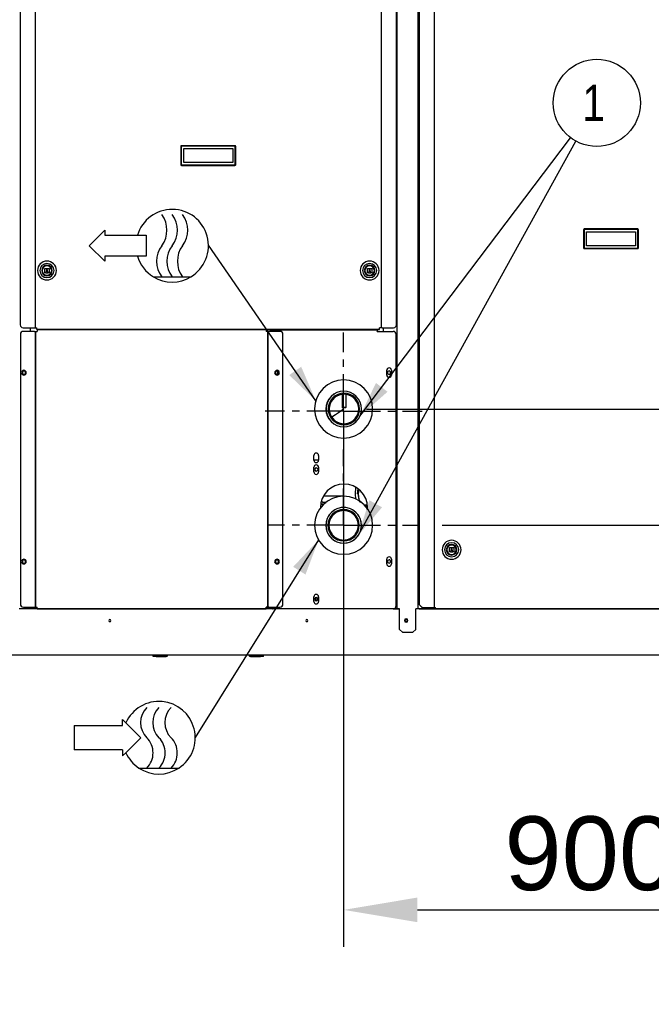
# Model space of a CAD drawing. Extents: x -156717 to 425753, y -51191 to 363295.
# Tile 264 of 502: x 132624 to 133695, y 111462 to 113130. Entities that reach past the tile are written whole.
import ezdxf

# ---------------------------------------------------------------- set-up
doc = ezdxf.new("R2010")
doc.units = 0
doc.header["$LTSCALE"] = 50
doc.linetypes.add('CENTER', pattern=[2, 1.25, -0.25, 0.25, -0.25])
doc.layers.get('0').update_dxf_attribs({"linetype": 'CONTINUOUS'})
doc.layers.get('Defpoints').update_dxf_attribs({"linetype": 'CONTINUOUS'})
for name, color, linetype in [('DEFAULT_1', 7, 'CENTER'), ('SYMBOLES', 7, 'CONTINUOUS'), ('WL570---_TOEVOER', 3, 'CONTINUOUS')]:
    doc.layers.add(name, color=color, linetype=linetype)
doc.styles.get("Standard").update_dxf_attribs({"font": 'ARIAL.TTF'})
doc.dimstyles.new('ISO-25', dxfattribs={"dimtxt": 2.5, "dimasz": 2.5, "dimexe": 1.25, "dimexo": 0.625, "dimtad": 1, "dimtih": 1, "dimdec": 4, "dimdsep": 46, "dimtxsty": 'Standard', "dimcen": 2.5, "dimadec": 0, "dimazin": 0, "dimtfac": 1, "dimtdec": 4, "dimtmove": 0, "dimatfit": 3, "dimfxl": 0, "dimtvp": 1, "dimtolj": 1, "dimtzin": 0, "dimarcsym": 0})

# ---------------------------------------------------------------- blocks, each defined once
blk = doc.blocks.new('*D155')
at = {"layer": 'Defpoints', "color": 0, "transparency": 16777216}
for p in [(133173, 112459.7), (134072.6, 112048.3), (134072.6, 111622.1)]:
    blk.add_point(p, dxfattribs=at)
at = {"layer": 'WL570---_TOEVOER', "color": 0, "lineweight": -2, "transparency": 16777216}
for p, q in [((133173, 112428.5), (133173, 111559.6)), ((134072.6, 112017.1), (134072.6, 111559.6)), ((133298, 111622.1), (133947.6, 111622.1))]:
    blk.add_line(p, q, dxfattribs=at)
at = {"layer": 'WL570---_TOEVOER', "color": 0, "transparency": 16777216}
for points in [[(133298, 111643), (133298, 111601.3), (133173, 111622.1)], [(133947.6, 111643), (133947.6, 111601.3), (134072.6, 111622.1)]]:
    blk.add_solid(points, dxfattribs=at)
at = {"layer": 'WL570---_TOEVOER', "color": 0, "transparency": 16777216, "insert": (133591.2, 111717.2), "char_height": 125, "attachment_point": 5}
blk.add_mtext('\\A1;900', dxfattribs=at)
blk = doc.blocks.new('*D156')
at = {"layer": 'Defpoints', "color": 0, "transparency": 16777216}
for p in [(133309, 112273.7), (134076, 112051.7), (134252.7, 112051.7)]:
    blk.add_point(p, dxfattribs=at)
at = {"layer": 'WL570---_TOEVOER', "color": 0, "lineweight": -2, "transparency": 16777216}
for p, q in [((134252.7, 112398.7), (134252.7, 112523.7)), ((133340.3, 112273.7), (134315.2, 112273.7)), ((134252.7, 112273.7), (134252.7, 112051.7)), ((134107.3, 112051.7), (134315.2, 112051.7)), ((134252.7, 111926.7), (134252.7, 111462.2))]:
    blk.add_line(p, q, dxfattribs=at)
at = {"layer": 'WL570---_TOEVOER', "color": 0, "transparency": 16777216}
for points in [[(134231.9, 112398.7), (134273.5, 112398.7), (134252.7, 112273.7)], [(134231.9, 111926.7), (134273.5, 111926.7), (134252.7, 112051.7)]]:
    blk.add_solid(points, dxfattribs=at)
at = {"layer": 'WL570---_TOEVOER', "color": 0, "transparency": 16777216, "insert": (134158.7, 111631.9), "char_height": 125, "attachment_point": 5, "rotation": 90}
blk.add_mtext('\\A1;222', dxfattribs=at)
blk = doc.blocks.new('*D157')
at = {"layer": 'Defpoints', "color": 0, "transparency": 16777216}
for p in [(133180.4, 112470.7), (134373.4, 112470.7), (134076, 112051.7)]:
    blk.add_point(p, dxfattribs=at)
at = {"layer": 'WL570---_TOEVOER', "color": 0, "lineweight": -2, "transparency": 16777216}
for p, q in [((133211.6, 112470.7), (134435.9, 112470.7)), ((134373.4, 112345.7), (134373.4, 112176.7)), ((134107.3, 112051.7), (134435.9, 112051.7)), ((134373.4, 112051.7), (134373.4, 111582.7))]:
    blk.add_line(p, q, dxfattribs=at)
at = {"layer": 'WL570---_TOEVOER', "color": 0, "transparency": 16777216}
for points in [[(134352.6, 112345.7), (134394.3, 112345.7), (134373.4, 112470.7)], [(134352.6, 112176.7), (134394.3, 112176.7), (134373.4, 112051.7)]]:
    blk.add_solid(points, dxfattribs=at)
at = {"layer": 'WL570---_TOEVOER', "color": 0, "transparency": 16777216, "insert": (134278.4, 111754.7), "char_height": 125, "attachment_point": 5, "rotation": 90}
blk.add_mtext('\\A1;419', dxfattribs=at)
blk = doc.blocks.new('SORTIE_EAU_BL0', base_point=(72.891, 231.409))
at = {"layer": 'SYMBOLES', "color": 7, "linetype": 'Continuous'}
for p, q in [((65.087, 235.674), (66.158, 236.746)), ((66.158, 236.746), (66.158, 236.389)), ((66.158, 236.389), (68.405, 236.389)), ((68.405, 236.389), (69.015, 236.389)), ((69.015, 236.389), (69.015, 234.96)), ((66.158, 234.603), (65.087, 235.674)), ((66.158, 234.96), (66.158, 234.603)), ((68.405, 234.96), (66.158, 234.96)), ((69.015, 234.96), (68.405, 234.96)), ((69.513, 233.532), (72.089, 233.532))]:
    blk.add_line(p, q, dxfattribs=at)
at = {"layer": 'SYMBOLES', "color": 2, "linetype": 'Continuous'}
blk.add_line((80.696, 225), (73.301, 235.714), dxfattribs=at)
at = {"layer": 'SYMBOLES', "color": 7, "linetype": 'Continuous'}
for centre, radius, start, end in [((70.801, 235.674), 2.5, 301.00272, 163.39845), ((68.658, 236.746), 1.786, 323.1301, 36.8699), ((69.373, 236.746), 1.786, 323.1301, 36.8699), ((70.087, 236.746), 1.786, 323.1301, 36.8699), ((71.515, 234.603), 1.786, 143.1301, 216.8699), ((72.23, 234.603), 1.786, 143.1301, 216.8699), ((72.944, 234.603), 1.786, 143.1301, 216.8699), ((70.801, 235.674), 2.5, 196.60155, 238.99728), ((70.801, 235.674), 2.5, 238.99728, 301.00272)]:
    blk.add_arc(centre, radius, start, end, dxfattribs=at)
at = {"layer": 'SYMBOLES', "color": 2, "linetype": 'Continuous'}
blk.add_solid([(78.864, 226.773), (80.696, 225), (79.687, 227.342)], dxfattribs=at)
blk = doc.blocks.new('ENTREE_EAU_BL1', base_point=(72.471, 207.579))
at = {"layer": 'SYMBOLES', "color": 2, "linetype": 'Continuous'}
blk.add_line((80.886, 215.429), (72.39, 201.84), dxfattribs=at)
at = {"layer": 'SYMBOLES', "color": 7, "linetype": 'Continuous'}
for p, q in [((64.057, 202.646), (67.39, 202.646)), ((64.057, 202.646), (64.057, 200.98)), ((67.39, 202.646), (67.39, 203.063)), ((67.39, 203.063), (67.611, 202.842)), ((67.611, 202.842), (68.64, 201.813)), ((67.611, 200.784), (68.64, 201.813)), ((67.39, 200.98), (64.057, 200.98)), ((67.39, 200.98), (67.39, 200.563)), ((67.39, 200.563), (67.611, 200.784)), ((68.508, 199.73), (71.272, 199.73))]:
    blk.add_line(p, q, dxfattribs=at)
for centre, radius, start, end in [((69.89, 201.813), 2.5, 303.55731, 155.70481), ((70.098, 202.855), 1.473, 135, 225), ((70.932, 202.855), 1.473, 135, 225), ((71.765, 202.855), 1.473, 135, 225), ((68.015, 200.771), 1.473, 315, 45), ((68.848, 200.771), 1.473, 315, 45), ((69.682, 200.771), 1.473, 315, 45), ((69.89, 201.813), 2.5, 204.29519, 236.44269), ((69.89, 201.813), 2.5, 236.44269, 303.55731)]:
    blk.add_arc(centre, radius, start, end, dxfattribs=at)
at = {"layer": 'SYMBOLES', "color": 2, "linetype": 'Continuous'}
blk.add_solid([(79.985, 213.044), (80.886, 215.429), (79.137, 213.574)], dxfattribs=at)

msp = doc.modelspace()

# ---------------------------------------------------------------- linework, layer by layer
at = {"color": 3, "linetype": 'Continuous'}
for p, q in [((132624.48216, 113339.17456), (132624.48216, 112613.26874)), ((132649.98588, 113344.17529), (132649.98588, 112608.26801)), ((133237.07146, 112608.26801), (133237.07146, 113344.17529)), ((133262.57517, 112613.26874), (133262.57517, 113339.17456)), ((133264.01538, 112132.39865), (133264.01538, 113348.07585)), ((133264.01538, 112132.39865), (133264.01538, 113348.07585)), ((133299.02049, 113348.07585), (133299.02049, 112132.39865)), ((133301.02078, 113348.07585), (133301.02078, 112139.69971)), ((133326.52449, 113348.07585), (133326.52449, 112134.69898)), ((133582.56182, 112742.23754), (133582.56182, 112742.39779)), ((133670.07457, 112742.23754), (133582.56182, 112742.23754)), ((133670.07457, 112742.39779), (133670.07457, 112742.23754)), ((132629.48289, 112608.26801), (132648.98573, 112608.26801)), ((132648.98573, 112602.26714), (132629.98296, 112602.26714)), ((132641.42463, 112608.26801), (132641.42463, 112602.26714)), ((132641.42463, 112608.26801), (132641.42463, 112602.26714)), ((132648.98573, 112608.26801), (132649.98588, 112608.26801)), ((132648.98573, 112602.26714), (132650.48595, 112602.26714)), ((132649.98588, 112608.26801), (132650.98602, 112608.26801)), ((132650.48595, 112602.26714), (132651.51664, 112602.26714)), ((132650.48595, 112135.19905), (132650.48595, 112602.26714)), ((132650.48595, 112602.26714), (132650.48595, 112135.19905)), ((132650.98602, 112608.26801), (132651.98617, 112608.26801)), ((132651.51664, 112602.26714), (132652.98631, 112602.26714)), ((132651.98617, 112608.26801), (132652.98631, 112608.26801)), ((132652.98631, 112607.26787), (132652.98631, 112608.26801)), ((132652.98631, 112606.26772), (132652.98631, 112607.26787)), ((132652.98631, 112605.26758), (132652.98631, 112606.26772)), ((132652.98631, 112605.26758), (132653.48639, 112605.26758)), ((132653.48639, 112605.26758), (132652.98631, 112605.26758)), ((132652.98631, 112602.26714), (132653.48639, 112602.26714)), ((132653.48639, 112605.26758), (132653.48639, 112604.26743)), ((132653.48639, 112605.26758), (133041.54295, 112605.26758)), ((133041.54295, 112605.26758), (132653.48639, 112605.26758)), ((132653.48639, 112604.26743), (132653.48639, 112604.23689)), ((132653.48639, 112604.23689), (132653.48639, 112602.76721)), ((132653.48639, 112602.76721), (132653.48639, 112602.26714)), ((133041.54295, 112605.26758), (133041.54295, 112604.23689)), ((133041.54295, 112605.26758), (133048.54397, 112605.26758)), ((133048.54397, 112605.26758), (133041.54295, 112605.26758)), ((133041.54295, 112604.23689), (133041.54295, 112602.76721)), ((133041.54295, 112602.76721), (133041.54295, 112602.26714)), ((133042.04303, 112602.26714), (133041.54295, 112602.26714)), ((133043.5127, 112602.26714), (133042.04303, 112602.26714)), ((133043.54324, 112602.26714), (133043.5127, 112602.26714)), ((133044.54339, 112602.26714), (133043.54324, 112602.26714)), ((133044.54339, 112602.26714), (133044.54339, 112135.19905)), ((133046.04361, 112602.26714), (133044.54339, 112602.26714)), ((133044.54339, 112135.19905), (133044.54339, 112602.26714)), ((133065.04638, 112602.26714), (133046.04361, 112602.26714)), ((133048.54397, 112605.26758), (133053.5447, 112605.26758)), ((133053.5447, 112605.26758), (133048.54397, 112605.26758)), ((133053.5447, 112605.26758), (133225.06971, 112605.26758)), ((133225.06971, 112605.26758), (133053.5447, 112605.26758)), ((133225.06971, 112605.26758), (133230.07043, 112605.26758)), ((133230.07043, 112605.26758), (133225.06971, 112605.26758)), ((133230.07043, 112605.26758), (133234.07102, 112605.26758)), ((133234.07102, 112605.26758), (133230.07043, 112605.26758)), ((133235.07116, 112608.26801), (133234.07102, 112608.26801)), ((133234.07102, 112607.26787), (133234.07102, 112608.26801)), ((133234.07102, 112606.26772), (133234.07102, 112607.26787)), ((133234.07102, 112605.26758), (133234.07102, 112606.26772)), ((133236.07131, 112608.26801), (133235.07116, 112608.26801)), ((133237.07146, 112608.26801), (133236.07131, 112608.26801)), ((133238.0716, 112608.26801), (133237.07146, 112608.26801)), ((133238.0716, 112608.26801), (133257.57444, 112608.26801)), ((133240.51196, 112602.26714), (133240.51196, 112608.26801)), ((133240.51196, 112602.26714), (133240.51196, 112608.26801)), ((132624.98223, 112597.26641), (132624.98223, 112140.19978)), ((133070.04711, 112140.19978), (133070.04711, 112597.26641)), ((133130.49592, 112384.23536), (133122.49475, 112384.23536)), ((132653.48639, 112132.19862), (132622.92193, 112132.19862)), ((132629.98296, 112135.19905), (132648.98573, 112135.19905)), ((132637.92412, 112132.19862), (132637.92412, 112135.19905)), ((132637.92412, 112133.69884), (132653.48639, 112133.69884)), ((132648.98573, 112135.19905), (132650.48595, 112135.19905)), ((132650.48595, 112135.19905), (132651.48609, 112135.19905)), ((132651.48609, 112135.19905), (132651.51664, 112135.19905)), ((132651.51664, 112135.19905), (132652.98631, 112135.19905)), ((132652.98631, 112135.19905), (132653.48639, 112135.19905)), ((132653.48639, 112134.69898), (132653.48639, 112135.19905)), ((132653.48639, 112133.2293), (132653.48639, 112134.69898)), ((132653.48639, 112132.19862), (132653.48639, 112133.2293)), ((133041.54295, 112132.19862), (132653.48639, 112132.19862)), ((132653.48639, 112132.19862), (133041.54295, 112132.19862)), ((133042.04303, 112135.19905), (133041.54295, 112135.19905)), ((133041.54295, 112134.69898), (133041.54295, 112135.19905)), ((133041.54295, 112133.2293), (133041.54295, 112134.69898)), ((133041.54295, 112133.69884), (133050.21409, 112133.69884)), ((133041.54295, 112133.19876), (133041.54295, 112133.2293)), ((133041.54295, 112132.19862), (133041.54295, 112133.19876)), ((133267.51589, 112132.19862), (133041.54295, 112132.19862)), ((133043.5127, 112135.19905), (133042.04303, 112135.19905)), ((133044.54339, 112135.19905), (133043.5127, 112135.19905)), ((133046.04361, 112135.19905), (133044.54339, 112135.19905)), ((133046.04361, 112135.19905), (133065.04638, 112135.19905)), ((133257.82089, 112132.39865), (133262.01509, 112132.39865)), ((133262.01509, 112132.39865), (133264.01538, 112132.39865)), ((133264.01538, 112132.39865), (133265.5156, 112132.39865)), ((133265.5156, 112132.39865), (133267.51589, 112132.39865)), ((133267.51589, 112097.39354), (133267.51589, 112132.39865)), ((133295.51998, 112097.39354), (133295.51998, 112132.39865)), ((133297.52027, 112132.39865), (133295.51998, 112132.39865)), ((133329.02486, 112132.19862), (133295.51998, 112132.19862)), ((133299.02049, 112132.39865), (133297.52027, 112132.39865)), ((133301.02078, 112132.39865), (133299.02049, 112132.39865)), ((133301.02078, 112139.69971), (133304.52129, 112136.1992)), ((133301.02078, 112132.39865), (133329.02486, 112132.39865)), ((133304.52129, 112136.1992), (133304.77132, 112135.94916)), ((133304.77132, 112135.94916), (133305.02136, 112135.69913)), ((133305.02136, 112135.69913), (133306.02151, 112134.69898)), ((133306.02151, 112134.69898), (133325.02428, 112134.69898)), ((133325.02428, 112134.69898), (133326.52449, 112134.69898)), ((133326.52449, 112134.69898), (133327.52464, 112134.69898)), ((133327.52464, 112134.69898), (133327.77468, 112134.69898)), ((133327.77468, 112134.69898), (133329.02486, 112134.69898)), ((133329.02486, 112133.4488), (133329.02486, 112134.69898)), ((133329.02486, 112133.19876), (133329.02486, 112133.4488)), ((133329.02486, 112132.19862), (133329.02486, 112133.19876)), ((133329.02486, 112132.19862), (133923.61153, 112132.19862)), ((133923.61153, 112132.19862), (133329.02486, 112132.19862)), ((133267.51589, 112097.39354), (133272.51662, 112092.39281)), ((133272.51662, 112092.39281), (133290.51925, 112092.39281)), ((133290.51925, 112092.39281), (133295.51998, 112097.39354)), ((134022.62596, 112053.68717), (131864.31135, 112053.68717)), ((132849.95503, 112053.1871), (132854.95575, 112053.1871)), ((132854.95575, 112053.1871), (132871.95823, 112053.1871)), ((133014.97908, 112053.1871), (133031.98156, 112053.1871)), ((133031.98156, 112053.1871), (133036.98229, 112053.1871))]:
    msp.add_line(p, q, dxfattribs=at)
at = {"color": 7, "linetype": 'Continuous'}
for p, q in [((132988.78526, 112916.81299), (132898.27207, 112916.81299)), ((132896.77185, 112915.31277), (132896.77185, 112884.66853)), ((132897.772, 112915.31277), (132897.772, 112884.66853)), ((132988.78526, 112915.81284), (132898.27207, 112915.81284)), ((132901.77258, 112888.16904), (132901.77258, 112911.81226)), ((132901.77258, 112911.81226), (132985.28475, 112911.81226)), ((132985.28475, 112911.81226), (132985.28475, 112888.16904)), ((132989.28534, 112884.66853), (132989.28534, 112915.31277)), ((132990.28548, 112884.66853), (132990.28548, 112915.31277)), ((132898.27207, 112884.16846), (132988.78526, 112884.16846)), ((132898.27207, 112883.16831), (132988.78526, 112883.16831)), ((132985.28475, 112888.16904), (132901.77258, 112888.16904)), ((133579.56138, 112774.54225), (133579.56138, 112743.89801)), ((133580.56153, 112774.54225), (133580.56153, 112743.89801)), ((133671.57479, 112776.04247), (133581.0616, 112776.04247)), ((133671.57479, 112775.04232), (133581.0616, 112775.04232)), ((133584.56211, 112747.39852), (133584.56211, 112771.04174)), ((133584.56211, 112771.04174), (133668.07428, 112771.04174)), ((133668.07428, 112771.04174), (133668.07428, 112747.39852)), ((133672.07487, 112743.89801), (133672.07487, 112774.54225)), ((133673.07501, 112743.89801), (133673.07501, 112774.54225)), ((133581.0616, 112743.39794), (133671.57479, 112743.39794)), ((133581.0616, 112742.39779), (133671.57479, 112742.39779)), ((133668.07428, 112747.39852), (133584.56211, 112747.39852)), ((132666.23825, 112701.53161), (132666.23825, 112709.0327)), ((132666.23825, 112709.0327), (132669.98879, 112709.0327)), ((132667.9885, 112701.53161), (132666.23825, 112701.53161)), ((132669.98879, 112709.0327), (132667.9885, 112701.53161)), ((132667.9885, 112701.53161), (132671.98908, 112701.53161)), ((132669.98879, 112709.0327), (132673.73934, 112709.0327)), ((132671.98908, 112701.53161), (132669.98879, 112709.0327)), ((132673.73934, 112701.53161), (132671.98908, 112701.53161)), ((132673.73934, 112709.0327), (132673.73934, 112701.53161)), ((133213.31799, 112701.53161), (133213.31799, 112709.0327)), ((133213.31799, 112709.0327), (133217.06854, 112709.0327)), ((133215.06825, 112701.53161), (133213.31799, 112701.53161)), ((133217.06854, 112709.0327), (133215.06825, 112701.53161)), ((133215.06825, 112701.53161), (133219.06883, 112701.53161)), ((133217.06854, 112709.0327), (133220.81909, 112709.0327)), ((133219.06883, 112701.53161), (133217.06854, 112709.0327)), ((133220.81909, 112701.53161), (133219.06883, 112701.53161)), ((133220.81909, 112709.0327), (133220.81909, 112701.53161)), ((133048.54397, 112604.26743), (133048.54397, 112605.26758)), ((133048.54397, 112604.26743), (133048.54397, 112605.26758)), ((133048.54397, 112604.26743), (133048.54397, 112602.76721)), ((133053.5447, 112604.26743), (133048.54397, 112604.26743)), ((133048.54397, 112602.76721), (133048.54397, 112602.26714)), ((133225.06971, 112604.26743), (133053.5447, 112604.26743)), ((133230.07043, 112604.26743), (133225.06971, 112604.26743)), ((133230.07043, 112604.26743), (133230.07043, 112605.26758)), ((133230.07043, 112604.26743), (133230.07043, 112602.76721)), ((133230.07043, 112602.26714), (133230.07043, 112602.76721)), ((133230.07043, 112602.26714), (133235.57124, 112602.26714)), ((133235.57124, 112602.26714), (133241.27207, 112602.26714)), ((133241.27207, 112602.26714), (133257.07437, 112602.26714)), ((133262.0751, 112137.19935), (133262.0751, 112597.26641)), ((133061.46383, 112530.01733), (133061.46383, 112534.49653)), ((133246.07277, 112528.25635), (133246.07277, 112536.25752)), ((133254.07393, 112536.25752), (133254.07393, 112528.25635)), ((133153.09377, 112493.37572), (133154.98417, 112494.63997)), ((133154.98417, 112494.63997), (133156.29905, 112495.51932)), ((133156.29905, 112495.51932), (133156.73906, 112495.81358)), ((133170.32673, 112495.48864), (133170.32673, 112473.0358)), ((133170.32673, 112495.48864), (133170.32673, 112473.0358)), ((133176.67765, 112495.48864), (133176.67765, 112473.0358)), ((133176.67765, 112495.48864), (133176.67765, 112473.0358)), ((133170.32673, 112473.0358), (133170.8268, 112472.53573)), ((133170.32673, 112473.0358), (133170.8268, 112472.53573)), ((133170.69046, 112473.0358), (133170.32673, 112473.0358)), ((133171.69832, 112473.0358), (133170.69046, 112473.0358)), ((133176.17758, 112472.53573), (133170.8268, 112472.53573)), ((133173.11943, 112473.0358), (133171.69832, 112473.0358)), ((133173.88495, 112473.0358), (133173.11943, 112473.0358)), ((133175.30606, 112473.0358), (133173.88495, 112473.0358)), ((133176.31392, 112473.0358), (133175.30606, 112473.0358)), ((133176.67765, 112473.0358), (133176.17758, 112472.53573)), ((133176.67765, 112473.0358), (133176.17758, 112472.53573)), ((133176.67765, 112473.0358), (133176.31392, 112473.0358)), ((133143.99092, 112462.98622), (133143.87816, 112463.13062)), ((133145.14668, 112460.65489), (133143.99092, 112462.98622)), ((133147.37249, 112454.92533), (133147.42901, 112455.72047)), ((133147.42901, 112455.72047), (133147.41861, 112455.75668)), ((133122.49475, 112384.03533), (133122.49475, 112392.03649)), ((133130.49592, 112392.03649), (133130.49592, 112384.03533)), ((133122.49475, 112364.03241), (133122.49475, 112372.03358)), ((133130.49592, 112372.03358), (133130.49592, 112364.03241)), ((133149.73153, 112322.87641), (133139.01614, 112322.87641)), ((133149.73153, 112322.87641), (133139.01614, 112322.87641)), ((133166.98324, 112322.87641), (133149.73153, 112322.87641)), ((133166.98324, 112322.87641), (133149.73153, 112322.87641)), ((133173.00212, 112322.87641), (133166.98324, 112322.87641)), ((133173.00212, 112322.87641), (133166.98324, 112322.87641)), ((133134.30177, 112303.81231), (133133.54209, 112303.81231)), ((133135.8412, 112308.81303), (133134.33412, 112308.81303)), ((133135.12616, 112313.81376), (133136.1879, 112313.81376)), ((133135.12616, 112313.81376), (133136.1879, 112313.81376)), ((133135.8412, 112308.81303), (133135.8412, 112310.31325)), ((133135.8412, 112310.31325), (133136.13164, 112310.31325)), ((133136.13164, 112308.81303), (133135.8412, 112308.81303)), ((133136.13164, 112310.31325), (133137.63765, 112310.31325)), ((133136.13164, 112308.81303), (133136.13164, 112310.31325)), ((133137.63765, 112308.81303), (133136.13164, 112308.81303)), ((133136.1879, 112313.81376), (133136.39438, 112313.78836)), ((133136.39438, 112313.78836), (133136.59665, 112313.71267)), ((133136.59665, 112313.71267), (133136.79061, 112313.58823)), ((133136.79061, 112313.58823), (133136.88324, 112313.50849)), ((133136.88324, 112313.50849), (133137.05743, 112313.31597)), ((133137.05743, 112313.31597), (133137.21396, 112313.08277)), ((133137.21396, 112313.08277), (133137.34964, 112312.81362)), ((133137.34964, 112312.81362), (133143.45597, 112312.81362)), ((133137.63765, 112310.31325), (133138.85892, 112310.31325)), ((133137.63765, 112308.81303), (133137.63765, 112310.31325)), ((133138.85892, 112308.81303), (133138.85892, 112310.31325)), ((133142.52514, 112311.3134), (133142.53518, 112311.43236)), ((133142.53518, 112311.43236), (133142.56521, 112311.54506)), ((133142.56521, 112311.54506), (133142.61461, 112311.64488)), ((133142.61461, 112311.64488), (133142.64603, 112311.68785)), ((133142.64603, 112311.68785), (133142.72069, 112311.7566)), ((133142.72069, 112311.7566), (133142.80776, 112311.79913)), ((133142.80776, 112311.79913), (133142.90289, 112311.81347)), ((133213.50802, 112300.06302), (133213.50802, 112303.52359)), ((133352.27825, 112228.51266), (133352.27825, 112236.01375)), ((133352.27825, 112236.01375), (133356.0288, 112236.01375)), ((133356.0288, 112236.01375), (133354.0285, 112228.51266)), ((133356.0288, 112236.01375), (133359.77934, 112236.01375)), ((133358.02909, 112228.51266), (133356.0288, 112236.01375)), ((133359.77934, 112236.01375), (133359.77934, 112228.51266)), ((133246.07277, 112208.2097), (133246.07277, 112216.21086)), ((133254.07393, 112216.21086), (133254.07393, 112208.2097)), ((133354.0285, 112228.51266), (133352.27825, 112228.51266)), ((133354.0285, 112228.51266), (133358.02909, 112228.51266)), ((133359.77934, 112228.51266), (133358.02909, 112228.51266)), ((133122.49475, 112144.50041), (133122.49475, 112152.50158)), ((133126.49534, 112146.00063), (133126.49534, 112151.40142)), ((133130.49592, 112152.50158), (133130.49592, 112144.50041)), ((132637.92412, 112132.69869), (132653.48639, 112132.69869)), ((133041.54295, 112132.69869), (133051.67841, 112132.69869)), ((133298.63753, 112132.39865), (133298.63753, 112132.19862)), ((133302.67957, 112132.39865), (133302.67957, 112132.19862)), ((133304.52129, 112135.69913), (133304.52129, 112136.1992)), ((133304.52129, 112135.69913), (133305.02136, 112135.69913)), ((133310.76365, 112132.39865), (133310.76365, 112132.19862)), ((133314.80569, 112132.39865), (133314.80569, 112132.19862)), ((132849.95503, 112051.68688), (132849.95503, 112053.1871)), ((132854.95575, 112051.68688), (132849.95503, 112051.68688)), ((132854.95575, 112051.68688), (132854.95575, 112053.1871)), ((132854.95575, 112051.68688), (132871.95823, 112051.68688)), ((133014.97908, 112051.68688), (133031.98156, 112051.68688)), ((133031.98156, 112051.68688), (133031.98156, 112053.1871)), ((133036.98229, 112051.68688), (133031.98156, 112051.68688)), ((133036.98229, 112051.68688), (133036.98229, 112053.1871))]:
    msp.add_line(p, q, dxfattribs=at)
at = {"color": 2, "linetype": 'Continuous'}
for p, q in [((133197.57781, 112256.2506), (133566.54793, 112924.62253)), ((133200.483, 112458.33473), (133557.67661, 112930.38527))]:
    msp.add_line(p, q, dxfattribs=at)
at = {"linetype": 'Continuous'}
for p, q in [((133168.1513, 112467.16946), (133164.12089, 112464.47404)), ((133171.15149, 112469.17589), (133168.1513, 112467.16946)), ((133172.91219, 112470.35339), (133171.15149, 112469.17589)), ((133173.50219, 112470.74797), (133172.91219, 112470.35339)), ((133159.05843, 112461.08842), (133152.80153, 112456.904)), ((133164.12089, 112464.47404), (133159.05843, 112461.08842))]:
    msp.add_line(p, q, dxfattribs=at)
at = {"color": 6, "linetype": 'Continuous'}
for p, q in [((133192.88616, 112327.22613), (133193.88086, 112337.48695)), ((133196.4501, 112327.22705), (133197.46388, 112335.44213)), ((133198.12372, 112334.7823), (133197.18521, 112327.22705)), ((133198.39708, 112334.50894), (133197.49133, 112327.22705)), ((133198.26037, 112327.22705), (133199.07632, 112333.82969)), ((133193.76739, 112318.13687), (133192.88616, 112327.22613)), ((133197.18521, 112327.22705), (133198.50096, 112316.56745)), ((133197.49133, 112327.22705), (133198.63804, 112317.94797)), ((133199.46996, 112317.50239), (133198.26037, 112327.22705)), ((133198.50096, 112316.56745), (133199.79037, 112313.65431)), ((133198.63804, 112317.94797), (133198.68624, 112317.55794)), ((133198.68624, 112317.55794), (133200.75623, 112312.88406)), ((133201.96969, 112311.91636), (133199.46996, 112317.50239)), ((133209.92124, 112306.63086), (133208.77444, 112306.48975)), ((133211.64368, 112307.92923), (133209.67751, 112307.92923)), ((133211.62125, 112307.92923), (133209.92124, 112306.63086)), ((133212.91464, 112307.27002), (133210.29925, 112305.27376)), ((133210.65725, 112304.98826), (133212.99859, 112306.73999)), ((133213.21344, 112305.38348), (133211.55515, 112304.11819)), ((133212.46611, 112307.97412), (133211.64368, 112307.92923)), ((133212.79171, 112308.04623), (133212.46611, 112307.97412))]:
    msp.add_line(p, q, dxfattribs=at)
at = {"color": 2, "linetype": 'Continuous'}
msp.add_circle((133602.24235, 112989.28128), 73.85692, dxfattribs=at)
at = {"color": 7, "linetype": 'Continuous'}
for centre, radius, start, end in [((132898.27207, 112915.31277), 1.50022, 90, 180), ((132988.78526, 112915.31277), 1.50022, 0, 90), ((132898.27207, 112915.31277), 0.50007, 90, 180), ((132988.78526, 112915.31277), 0.50007, 0, 90), ((132898.27207, 112884.66853), 1.50022, 180, 270), ((132898.27207, 112884.66853), 0.50007, 180, 270), ((132988.78526, 112884.66853), 1.50022, 270, 0), ((132988.78526, 112884.66853), 0.50007, 270, 0), ((133581.0616, 112774.54225), 1.50022, 90, 180), ((133581.0616, 112774.54225), 0.50007, 90, 180), ((133671.57479, 112774.54225), 1.50022, 0, 90), ((133671.57479, 112774.54225), 0.50007, 0, 90), ((133581.0616, 112743.89801), 1.50022, 180, 270), ((133581.0616, 112743.89801), 0.50007, 180, 270), ((133671.57479, 112743.89801), 1.50022, 270, 0), ((133671.57479, 112743.89801), 0.50007, 270, 0), ((132669.98879, 112705.28216), 16.00233, 90, 180), ((132669.98879, 112705.28216), 12.00175, 90, 270), ((132669.98879, 112705.28216), 16.00233, 0, 90), ((132669.98879, 112705.28216), 12.00175, 270, 90), ((133217.06854, 112705.28216), 16.00233, 90, 180), ((133217.06854, 112705.28216), 12.00175, 90, 270), ((133217.06854, 112705.28216), 16.00233, 0, 90), ((133217.06854, 112705.28216), 12.00175, 270, 90), ((132669.98879, 112705.28216), 16.00233, 180, 270), ((132669.98879, 112705.28216), 9.00131, 90, 270), ((132669.98879, 112705.28216), 8.00117, 90, 270), ((132669.98879, 112705.28216), 9.00131, 270, 90), ((132669.98879, 112705.28216), 8.00117, 270, 90), ((132669.98879, 112705.28216), 16.00233, 270, 0), ((133217.06854, 112705.28216), 16.00233, 180, 270), ((133217.06854, 112705.28216), 9.00131, 90, 270), ((133217.06854, 112705.28216), 8.00117, 90, 270), ((133217.06854, 112705.28216), 9.00131, 270, 90), ((133217.06854, 112705.28216), 8.00117, 270, 90), ((133217.06854, 112705.28216), 16.00233, 270, 0), ((133257.07437, 112597.26641), 5.00073, 0, 90), ((133060.04565, 112532.25693), 2.70039, 162.00042322, 198.00030175), ((133060.04565, 112532.25693), 2.70039, 162.00040131, 198.00027844), ((133060.04565, 112532.25693), 2.70039, 126.00129159, 162.00042322), ((133060.04565, 112532.25693), 2.70039, 126.00122474, 162.00040131), ((133060.04565, 112532.25693), 2.70039, 90, 126.00129159), ((133060.04565, 112532.25693), 2.70039, 90, 126.00122474), ((133060.04565, 112532.25693), 2.70039, 54.00088882, 90), ((133060.04565, 112532.25693), 2.70039, 54.00082015, 90), ((133060.04565, 112532.25693), 2.70039, 18.00030175, 54.00088882), ((133060.04565, 112532.25693), 2.70039, 18.00027844, 54.00082015), ((133060.04565, 112532.25693), 2.70039, 342.00042322, 18.00030175), ((133060.04565, 112532.25693), 2.70039, 342.00040131, 18.00027844), ((133250.07335, 112536.25752), 4.00058, 0, 180), ((133060.04565, 112532.25693), 2.70039, 198.00030175, 234.00088882), ((133060.04565, 112532.25693), 2.70039, 198.00027844, 234.00082015), ((133060.04565, 112532.25693), 2.70039, 234.00082015, 270), ((133060.04565, 112532.25693), 2.70039, 234.00088882, 270), ((133060.04565, 112532.25693), 2.70039, 270, 306.00129159), ((133060.04565, 112532.25693), 2.70039, 270, 306.00122474), ((133060.04565, 112532.25693), 2.70039, 306.00129159, 342.00042322), ((133060.04565, 112532.25693), 2.70039, 306.00122474, 342.00040131), ((133173.00212, 112470.74797), 49.15717, 0, 180), ((133250.07335, 112528.25635), 4.00058, 180, 0), ((133173.00212, 112470.74797), 30.1544, 0, 180), ((133173.50219, 112470.74797), 30.1544, 90.47643342, 180), ((133173.50219, 112470.74797), 26.55387, 0, 180), ((133173.50219, 112470.74797), 24.97864, 98.47027063, 261.52972937), ((133173.50219, 112470.74797), 24.97864, 98.67763474, 261.32236526), ((133173.00212, 112467.09744), 33.00481, 126.8595648, 130.01402935), ((133173.50219, 112470.74797), 24.97864, 90, 98.67763474), ((133173.50219, 112470.74797), 24.97864, 90, 98.47027063), ((133173.50219, 112470.74797), 24.97864, 81.32236526, 90), ((133173.50219, 112470.74797), 24.97864, 81.52972937, 90), ((133173.50219, 112470.74797), 24.97864, 278.47027063, 81.52972937), ((133173.50219, 112470.74797), 24.97864, 278.67763474, 81.32236526), ((133173.00212, 112470.74797), 49.15717, 180, 0), ((133173.00212, 112470.74797), 30.1544, 180, 0), ((133173.50219, 112470.74797), 30.1544, 180, 269.52356658), ((133173.50219, 112470.74797), 26.55387, 180, 0), ((133173.50219, 112470.74797), 24.97864, 261.32236526, 270), ((133173.50219, 112470.74797), 24.97864, 261.52972937, 270), ((133173.50219, 112470.74797), 24.97864, 270, 278.67763474), ((133173.50219, 112470.74797), 24.97864, 270, 278.47027063), ((133126.49534, 112392.03649), 4.00058, 0, 180), ((133126.49534, 112384.03533), 4.00058, 180, 0), ((133126.49534, 112372.03358), 4.00058, 0, 180), ((133126.49534, 112364.03241), 4.00058, 180, 0), ((133173.50219, 112303.52359), 40.00583, 0, 180), ((133173.00212, 112273.71925), 49.15717, 90, 270), ((133173.00212, 112273.71925), 49.15717, 270, 90), ((133173.00212, 112273.71925), 30.1544, 90, 270), ((133173.00212, 112273.71925), 26.55387, 90, 270), ((133173.00212, 112273.71925), 30.1544, 120, 150), ((133173.00212, 112273.71925), 30.1544, 90, 120), ((133173.00212, 112273.71925), 24.97864, 90, 120.77882612), ((133173.00212, 112273.71925), 24.97864, 90, 112.50553619), ((133173.00212, 112273.71925), 30.1544, 60, 90), ((133173.00212, 112273.71925), 30.1544, 270, 90), ((133173.00212, 112273.71925), 26.55387, 270, 90), ((133173.00212, 112273.71925), 24.97864, 67.49446381, 90), ((133173.00212, 112273.71925), 24.97864, 59.22117388, 90), ((133173.00212, 112273.71925), 30.1544, 30, 60), ((133173.00212, 112273.71925), 30.1544, 150, 180), ((133173.00212, 112273.71925), 24.97864, 159.71196102, 176.56815161), ((133173.00212, 112273.71925), 24.97864, 144.03320889, 162.57420065), ((133173.00212, 112273.71925), 24.97864, 145.54554054, 159.71196102), ((133173.00212, 112273.71925), 24.97864, 134.66014166, 145.54554054), ((133173.00212, 112273.71925), 24.97864, 130.73535101, 144.03320889), ((133173.00212, 112273.71925), 24.97864, 120.77882612, 134.66014166), ((133173.00212, 112273.71925), 24.97864, 112.50553619, 130.73535101), ((133173.00212, 112273.71925), 24.97864, 49.26464899, 67.49446381), ((133173.00212, 112273.71925), 24.97864, 45.33985834, 59.22117388), ((133173.00212, 112273.71925), 24.97864, 35.96679111, 49.26464899), ((133173.00212, 112273.71925), 24.97864, 34.45445946, 45.33985834), ((133173.00212, 112273.71925), 24.97864, 17.42579935, 35.96679111), ((133173.00212, 112273.71925), 24.97864, 20.28803898, 34.45445946), ((133173.00212, 112273.71925), 24.97864, 3.43184839, 20.28803898), ((133173.00212, 112273.71925), 30.1544, 0, 30), ((133173.00212, 112273.71925), 30.1544, 180, 210), ((133173.00212, 112273.71925), 24.97864, 176.56815161, 183.43184839), ((133173.00212, 112273.71925), 24.97864, 177.72078624, 182.27921376), ((133173.00212, 112273.71925), 24.97864, 162.57420065, 177.72078624), ((133173.00212, 112273.71925), 24.97864, 182.27921376, 197.42579935), ((133173.00212, 112273.71925), 24.97864, 183.43184839, 200.28803898), ((133173.00212, 112273.71925), 24.97864, 197.42579935, 215.96679111), ((133173.00212, 112273.71925), 24.97864, 324.03320889, 342.57420065), ((133173.00212, 112273.71925), 24.97864, 339.71196102, 356.56815161), ((133173.00212, 112273.71925), 24.97864, 2.27921376, 17.42579935), ((133173.00212, 112273.71925), 24.97864, 342.57420065, 357.72078624), ((133173.00212, 112273.71925), 24.97864, 356.56815161, 3.43184839), ((133173.00212, 112273.71925), 24.97864, 357.72078624, 2.27921376), ((133173.00212, 112273.71925), 30.1544, 330, 0), ((133173.00212, 112273.71925), 30.1544, 210, 240), ((133173.00212, 112273.71925), 24.97864, 200.28803898, 214.45445946), ((133173.00212, 112273.71925), 24.97864, 214.45445946, 225.33985834), ((133173.00212, 112273.71925), 24.97864, 215.96679111, 229.26464899), ((133173.00212, 112273.71925), 24.97864, 225.33985834, 239.22117388), ((133173.00212, 112273.71925), 24.97864, 229.26464899, 247.49446381), ((133173.00212, 112273.71925), 24.97864, 239.22117388, 270), ((133173.00212, 112273.71925), 24.97864, 247.49446381, 270), ((133173.00212, 112273.71925), 24.97864, 270, 300.77882612), ((133173.00212, 112273.71925), 24.97864, 270, 292.50553619), ((133173.00212, 112273.71925), 24.97864, 292.50553619, 310.73535101), ((133173.00212, 112273.71925), 24.97864, 300.77882612, 314.66014166), ((133173.00212, 112273.71925), 30.1544, 300, 330), ((133173.00212, 112273.71925), 24.97864, 310.73535101, 324.03320889), ((133173.00212, 112273.71925), 24.97864, 314.66014166, 325.54554054), ((133173.00212, 112273.71925), 24.97864, 325.54554054, 339.71196102), ((133173.00212, 112273.71925), 30.1544, 240, 270), ((133173.00212, 112273.71925), 30.1544, 270, 300), ((133356.0288, 112232.2632), 16.00233, 90, 180), ((133356.0288, 112232.2632), 16.00233, 180, 270), ((133356.0288, 112232.2632), 12.00175, 90, 270), ((133356.0288, 112232.2632), 9.00131, 90, 270), ((133356.0288, 112232.2632), 8.00117, 90, 270), ((133356.0288, 112232.2632), 16.00233, 0, 90), ((133356.0288, 112232.2632), 12.00175, 270, 90), ((133356.0288, 112232.2632), 9.00131, 270, 90), ((133356.0288, 112232.2632), 8.00117, 270, 90), ((133356.0288, 112232.2632), 16.00233, 270, 0), ((133250.07335, 112216.21086), 4.00058, 0, 180), ((133060.04565, 112212.21028), 2.70039, 162.00042322, 198.00030175), ((133060.04565, 112212.21028), 2.70039, 162.00040131, 198.00027844), ((133060.04565, 112212.21028), 2.70039, 126.00129159, 162.00042322), ((133060.04565, 112212.21028), 2.70039, 126.00122474, 162.00040131), ((133060.04565, 112212.21028), 2.70039, 198.00030175, 234.00088882), ((133060.04565, 112212.21028), 2.70039, 198.00027844, 234.00082015), ((133060.04565, 112212.21028), 2.70039, 90, 126.00129159), ((133060.04565, 112212.21028), 2.70039, 90, 126.00122474), ((133060.04565, 112212.21028), 2.70039, 234.00088882, 270), ((133060.04565, 112212.21028), 2.70039, 234.00082015, 270), ((133060.04565, 112212.21028), 2.70039, 54.00088882, 90), ((133060.04565, 112212.21028), 2.70039, 54.00082015, 90), ((133060.04565, 112212.21028), 2.70039, 270, 306.00129159), ((133060.04565, 112212.21028), 2.70039, 270, 306.00122474), ((133060.04565, 112212.21028), 2.70039, 18.00030175, 54.00088882), ((133060.04565, 112212.21028), 2.70039, 18.00027844, 54.00082015), ((133060.04565, 112212.21028), 2.70039, 306.00129159, 342.00042322), ((133060.04565, 112212.21028), 2.70039, 306.00122474, 342.00040131), ((133060.04565, 112212.21028), 2.70039, 342.00042322, 18.00030175), ((133060.04565, 112212.21028), 2.70039, 342.00040131, 18.00027844), ((133250.07335, 112208.2097), 4.00058, 180, 0), ((133126.49534, 112152.50158), 4.00058, 0, 180), ((133053.5447, 112137.19935), 5.00073, 204.008278, 270), ((133126.49534, 112144.50041), 4.00058, 180, 0), ((133257.07437, 112137.19935), 5.00073, 270, 279.01436344), ((133257.07437, 112137.19935), 5.00073, 279.01436344, 0), ((132871.95823, 112054.68732), 3.00044, 270, 340.43337344), ((133014.97908, 112054.68732), 3.00044, 199.56662656, 270)]:
    msp.add_arc(centre, radius, start, end, dxfattribs=at)
at = {"color": 3, "linetype": 'Continuous'}
for centre, radius, start, end in [((132629.48289, 112613.26874), 5.00073, 180, 270), ((132629.98296, 112597.26641), 5.00073, 90, 180), ((133065.04638, 112597.26641), 5.00073, 0, 90), ((133257.57444, 112613.26874), 5.00073, 270, 0), ((132630.98311, 112532.25693), 4.00058, 0, 180), ((132630.98311, 112532.25693), 4.00058, 180, 0), ((132630.9231, 112532.25693), 2.70039, 135.18916697, 180), ((132630.9231, 112532.25693), 2.70039, 135.21184076, 180), ((132630.9231, 112532.25693), 2.70039, 180, 225.2239876), ((132630.9231, 112532.25693), 2.70039, 180, 225.24653106), ((132630.9231, 112532.25693), 2.70039, 90.30323039, 135.21184076), ((132630.9231, 112532.25693), 2.70039, 90.27318307, 135.18916697), ((132630.9231, 112532.25693), 2.70039, 45.24653106, 90.30323039), ((132630.9231, 112532.25693), 2.70039, 45.2239876, 90.27318307), ((132630.9231, 112532.25693), 2.70039, 0, 45.24653106), ((132630.9231, 112532.25693), 2.70039, 0, 45.2239876), ((132630.9231, 112532.25693), 2.70039, 315.18916697, 0), ((132630.9231, 112532.25693), 2.70039, 315.21184076, 0), ((133060.04565, 112532.25693), 4.00058, 0, 180), ((133060.04565, 112532.25693), 4.00058, 180, 0), ((133250.01334, 112532.45696), 2.70039, 135.18916697, 180), ((133250.01334, 112532.45696), 2.70039, 135.21184076, 180), ((133250.01334, 112532.45696), 2.70039, 180, 225.24653106), ((133250.01334, 112532.45696), 2.70039, 180, 225.2239876), ((133250.01334, 112532.45696), 2.70039, 90.30323039, 135.21184076), ((133250.01334, 112532.45696), 2.70039, 90.27318307, 135.18916697), ((133250.01334, 112532.45696), 2.70039, 45.24653106, 90.30323039), ((133250.01334, 112532.45696), 2.70039, 45.2239876, 90.27318307), ((133250.01334, 112532.45696), 2.70039, 0, 45.24653106), ((133250.01334, 112532.45696), 2.70039, 0, 45.2239876), ((133250.01334, 112532.45696), 2.70039, 315.18916697, 0), ((133250.01334, 112532.45696), 2.70039, 315.21184076, 0), ((132630.9231, 112532.25693), 2.70039, 225.2239876, 270.27318307), ((132630.9231, 112532.25693), 2.70039, 225.24653106, 270.30323039), ((132630.9231, 112532.25693), 2.70039, 270.27318307, 315.18916697), ((132630.9231, 112532.25693), 2.70039, 270.30323039, 315.21184076), ((133250.01334, 112532.45696), 2.70039, 225.2239876, 270.27318307), ((133250.01334, 112532.45696), 2.70039, 225.24653106, 270.30323039), ((133250.01334, 112532.45696), 2.70039, 270.27318307, 315.18916697), ((133250.01334, 112532.45696), 2.70039, 270.30323039, 315.21184076), ((133126.49534, 112368.23302), 2.70039, 90, 270), ((133126.49534, 112368.23302), 2.70039, 90, 270), ((133126.49534, 112368.23302), 2.70039, 270, 90), ((133126.49534, 112368.23302), 2.70039, 270, 90), ((132630.98311, 112212.21028), 4.00058, 0, 180), ((133060.04565, 112212.21028), 4.00058, 0, 180), ((132630.98311, 112212.21028), 4.00058, 180, 0), ((132630.9231, 112212.21028), 2.70039, 135.18916697, 180), ((132630.9231, 112212.21028), 2.70039, 135.21184076, 180), ((132630.9231, 112212.21028), 2.70039, 180, 225.2239876), ((132630.9231, 112212.21028), 2.70039, 180, 225.24653106), ((132630.9231, 112212.21028), 2.70039, 90.30323039, 135.21184076), ((132630.9231, 112212.21028), 2.70039, 90.27318307, 135.18916697), ((132630.9231, 112212.21028), 2.70039, 225.2239876, 270.27318307), ((132630.9231, 112212.21028), 2.70039, 225.24653106, 270.30323039), ((132630.9231, 112212.21028), 2.70039, 45.24653106, 90.30323039), ((132630.9231, 112212.21028), 2.70039, 45.2239876, 90.27318307), ((132630.9231, 112212.21028), 2.70039, 270.27318307, 315.18916697), ((132630.9231, 112212.21028), 2.70039, 270.30323039, 315.21184076), ((132630.9231, 112212.21028), 2.70039, 0, 45.24653106), ((132630.9231, 112212.21028), 2.70039, 0, 45.2239876), ((132630.9231, 112212.21028), 2.70039, 315.18916697, 0), ((132630.9231, 112212.21028), 2.70039, 315.21184076, 0), ((133060.04565, 112212.21028), 4.00058, 180, 0), ((133250.01334, 112212.41031), 2.70039, 135.18916697, 180), ((133250.01334, 112212.41031), 2.70039, 135.21184076, 180), ((133250.01334, 112212.41031), 2.70039, 180, 225.24653106), ((133250.01334, 112212.41031), 2.70039, 180, 225.2239876), ((133250.01334, 112212.41031), 2.70039, 90.30323039, 135.21184076), ((133250.01334, 112212.41031), 2.70039, 90.27318307, 135.18916697), ((133250.01334, 112212.41031), 2.70039, 225.2239876, 270.27318307), ((133250.01334, 112212.41031), 2.70039, 225.24653106, 270.30323039), ((133250.01334, 112212.41031), 2.70039, 45.24653106, 90.30323039), ((133250.01334, 112212.41031), 2.70039, 45.2239876, 90.27318307), ((133250.01334, 112212.41031), 2.70039, 270.27318307, 315.18916697), ((133250.01334, 112212.41031), 2.70039, 270.30323039, 315.21184076), ((133250.01334, 112212.41031), 2.70039, 0, 45.24653106), ((133250.01334, 112212.41031), 2.70039, 0, 45.2239876), ((133250.01334, 112212.41031), 2.70039, 315.18916697, 0), ((133250.01334, 112212.41031), 2.70039, 315.21184076, 0), ((133126.49534, 112148.70102), 2.70039, 90, 270), ((133126.49534, 112148.70102), 2.70039, 90, 270), ((133126.49534, 112148.70102), 2.70039, 270, 90), ((133126.49534, 112148.70102), 2.70039, 270, 90), ((132629.98296, 112140.19978), 5.00073, 180, 270), ((133065.04638, 112140.19978), 5.00073, 270, 0), ((133279.01757, 112112.39573), 3.00044, 0, 180), ((132776.44431, 112112.1957), 1.75026, 0, 180), ((132776.44431, 112112.1957), 1.75026, 180, 0), ((133110.493, 112112.1957), 1.75026, 0, 180), ((133110.493, 112112.1957), 1.75026, 180, 0), ((133279.01757, 112112.39573), 3.00044, 180, 0), ((133279.01757, 112112.1957), 1.75026, 0, 180), ((133279.01757, 112112.1957), 1.75026, 180, 0), ((132871.95823, 112054.68732), 1.50022, 270, 320.51057025), ((133014.97908, 112054.68732), 1.50022, 219.48942975, 270)]:
    msp.add_arc(centre, radius, start, end, dxfattribs=at)
at = {"color": 2, "linetype": 'Continuous'}
for points in [[(133227.80511, 112514.84237), (133200.483, 112458.33473), (133247.43712, 112499.98712)], [(133216.54669, 112316.08196), (133197.57781, 112256.2506), (133238.09961, 112304.18382)]]:
    msp.add_solid(points, dxfattribs=at)
at = {"layer": 'DEFAULT_1', "color": 2, "linetype": 'CENTER'}
for p, q in [((133173.00212, 112467.09744), (133173.00212, 112600.07836)), ((133173.00212, 112467.09744), (133040.02119, 112467.09744)), ((133173.00212, 112467.09744), (133305.98304, 112467.09744)), ((133173.00212, 112467.09744), (133173.00212, 112334.11651)), ((133173.00212, 112273.71925), (133173.00212, 112402.34954)), ((133173.00212, 112273.71925), (133044.37183, 112273.71925)), ((133173.00212, 112273.71925), (133301.6324, 112273.71925)), ((133173.00212, 112273.71925), (133173.00212, 112145.08896))]:
    msp.add_line(p, q, dxfattribs=at)

# ---------------------------------------------------------------- block references
at = {"layer": 'SYMBOLES', "color": 2, "linetype": 'Continuous', "xscale": 24.6189733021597, "yscale": 24.6189733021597, "zscale": 24.618973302}
for name, p in [('SORTIE_EAU_BL0', (132933.70174, 112642.39178)), ('ENTREE_EAU_BL1', (132923.35957, 112055.74134))]:
    msp.add_blockref(name, p, dxfattribs=at)

# ---------------------------------------------------------------- texts
at = {"color": 2, "linetype": 'Continuous', "width": 0.8}
msp.add_text('1', height=61.54743, dxfattribs=at).set_placement((133577.62337, 112958.50756))

# ---------------------------------------------------------------- dimensions: what is measured, and where the dimension line sits
at = {"layer": 'WL570---_TOEVOER'}
for base, p1, p2, angle, picture, middle in [((134252.71131, 112051.68688), (133309.0181, 112273.71925), (134076.01836, 112051.68688), 270, '*D156', (134252.71131, 111631.92222)), ((134373.43737, 112470.74797), (134076.01836, 112051.68688), (133180.38781, 112470.74797), 90, '*D157', (134373.43737, 111754.7053))]:
    dim = msp.add_linear_dim(base=base, p1=p1, p2=p2, angle=angle, dimstyle='ISO-25', override={"dimscale": 50, "dimdec": 0}, dxfattribs=at)
    dim.commit()
    dim.dimension.update_dxf_attribs({"geometry": picture, "text_midpoint": middle, "dimtype": 160})
dim = msp.add_linear_dim(base=(134072.63325, 111622.14154), p1=(133173.00212, 112459.71174), p2=(134072.63325, 112048.30177), dimstyle='ISO-25', override={"dimscale": 50, "dimdec": 0}, dxfattribs=at)
dim.commit()
dim.dimension.update_dxf_attribs({"geometry": '*D155', "text_midpoint": (133591.24957, 111622.14154), "dimtype": 160})

doc.saveas('drawing.dxf')
